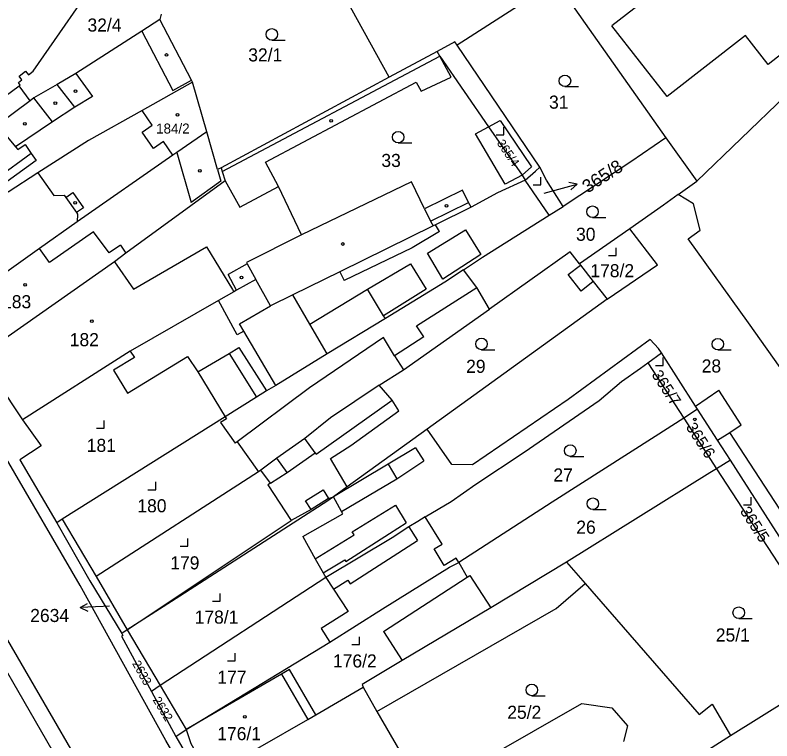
# Model space of a CAD drawing. Extents: x -679220 to -673243, y -1075091 to -1066557.
# Drawn here: x -676424.2 to -676325.9, y -1071473.6 to -1071379.2 of the extents above; entities that cross this region are included whole.
import ezdxf

# ---------------------------------------------------------------- set-up
doc = ezdxf.new("R2010")
doc.units = 0
for name, color, linetype in [('Hranice parcel', 7, 'Continuous'), ('Parcelní čísla', 7, 'Continuous'), ('Pop  PČ popisy', 7, 'Continuous'), ('Vnitřní kresba', 7, 'Continuous'), ('Značky budov', 7, 'Continuous'), ('Značky kultur', 7, 'Continuous')]:
    doc.layers.add(name, color=color, linetype=linetype)

msp = doc.modelspace()

# ---------------------------------------------------------------- linework, layer by layer
at = {"layer": 'Hranice parcel'}
for p, q in [((-676375.6, -1071387.32), (-676386.52, -1071367.51)), ((-676353.97, -1071374.9), (-676366.8, -1071383.14)), ((-676353.97, -1071374.9), (-676339.67, -1071395.17)), ((-676405.25, -1071379.12), (-676405.44, -1071379.83)), ((-676356.04, -1071398.99), (-676366.8, -1071383.14)), ((-676369.38, -1071383.97), (-676375.6, -1071387.32)), ((-676369.05, -1071384.57), (-676369.38, -1071383.97)), ((-676401.19, -1071387.96), (-676407.73, -1071391.62)), ((-676399.33, -1071394.41), (-676401.19, -1071387.96)), ((-676375.6, -1071387.32), (-676397.48, -1071399.08)), ((-676335.61, -1071400.81), (-676324.09, -1071389.73)), ((-676339.67, -1071395.17), (-676335.61, -1071400.81)), ((-676354.8, -1071405.25), (-676357.93, -1071400.67)), ((-676338.04, -1071402.56), (-676335.61, -1071400.81)), ((-676354.8, -1071405.25), (-676353, -1071404.12)), ((-676344.33, -1071407.02), (-676350.89, -1071411.57)), ((-676342.01, -1071424.42), (-676340.23, -1071423.12)), ((-676428.85, -1071423.56), (-676423.27, -1071431.83)), ((-676342.01, -1071424.42), (-676337.33, -1071431.62)), ((-676335.52, -1071430.47), (-676337.33, -1071431.62)), ((-676337.33, -1071431.62), (-676333.06, -1071438.19)), ((-676370.68, -1071433.07), (-676381.07, -1071440.55)), ((-676331.26, -1071437.07), (-676333.06, -1071438.19)), ((-676322.78, -1071450.34), (-676331.26, -1071437.07)), ((-676333.06, -1071438.19), (-676324.45, -1071451.43)), ((-676418.11, -1071444.77), (-676418.82, -1071445.22)), ((-676418.11, -1071444.77), (-676413.72, -1071452.22)), ((-676352.55, -1071450.35), (-676362.41, -1071456.29)), ((-676413.72, -1071452.22), (-676409.66, -1071459.12)), ((-676331.25, -1071472.89), (-676304.11, -1071455.79)), ((-676409.66, -1071459.12), (-676410.39, -1071459.6)), ((-676409.66, -1071459.12), (-676405.37, -1071466.39)), ((-676405.37, -1071466.39), (-676406.53, -1071467.14)), ((-676405.37, -1071466.39), (-676402.01, -1071472.1)), ((-676385.14, -1071470.18), (-676378.99, -1071466.58)), ((-676406.53, -1071467.14), (-676403.36, -1071472.99)), ((-676403.36, -1071472.99), (-676402.01, -1071472.1)), ((-676403.36, -1071472.99), (-676399.47, -1071479.69)), ((-676336.54, -1071476.22), (-676331.25, -1071472.89))]:
    msp.add_line(p, q, dxfattribs=at)
for points in [[(-676400.64, -1071480.43), (-676404.65, -1071473.51), (-676415.78, -1071453.37), (-676425.35, -1071436.91), (-676444.25, -1071404.92), (-676453.53, -1071391.57), (-676458.63, -1071385.05), (-676473.24, -1071365.27), (-676485.03, -1071348.15), (-676497.15, -1071331.02), (-676507.56, -1071316.17), (-676512.86, -1071309.51), (-676528.01, -1071291.25), (-676530.94, -1071288.81)], [(-676422.28, -1071390.36), (-676423.72, -1071388.42), (-676423.59, -1071388.34), (-676423.8, -1071388.01), (-676423.35, -1071387.66), (-676423.72, -1071387.19), (-676422.88, -1071386.53), (-676422.51, -1071387.01), (-676421.9, -1071386.53), (-676412.51, -1071372.96), (-676412.22, -1071369.94)], [(-676405.44, -1071379.83), (-676407.76, -1071381.32), (-676416.34, -1071386.83), (-676418.78, -1071388.25), (-676421.81, -1071390.01), (-676422.28, -1071390.36)], [(-676401.19, -1071387.96), (-676401.33, -1071387.69), (-676405.44, -1071379.83)], [(-676366.8, -1071383.14), (-676367.08, -1071382.73), (-676369.38, -1071383.97)], [(-676364.98, -1071404.22), (-676365.3, -1071403.58), (-676366.08, -1071401.98), (-676371.02, -1071404.4), (-676372.73, -1071400.89), (-676387.01, -1071407.78), (-676390.02, -1071401.51), (-676391.7, -1071398.35), (-676372.1, -1071387.94), (-676371.46, -1071389.13), (-676367.56, -1071387.29), (-676369.05, -1071384.57)], [(-676369.05, -1071384.57), (-676362.7, -1071393.75), (-676358.33, -1071400.06), (-676357.93, -1071400.67)], [(-676422.28, -1071390.36), (-676426.57, -1071393.54), (-676426.89, -1071393.01), (-676428.7, -1071394.19), (-676428.53, -1071394.46), (-676431.27, -1071396.25), (-676431.1, -1071396.49), (-676442.06, -1071404.02)], [(-676407.73, -1071391.62), (-676414.71, -1071395.53), (-676421.27, -1071399.74), (-676425.14, -1071402.23), (-676425.2, -1071402.15), (-676426.23, -1071402.93), (-676437.23, -1071411.28)], [(-676403.73, -1071397.46), (-676404.95, -1071395.68), (-676406.27, -1071396.59), (-676407.75, -1071394.44), (-676406.42, -1071393.53), (-676407.73, -1071391.62)], [(-676399.33, -1071394.41), (-676403.21, -1071397.1), (-676403.73, -1071397.46)], [(-676397.48, -1071399.08), (-676397.92, -1071399.31), (-676399.33, -1071394.41)], [(-676339.67, -1071395.17), (-676344.21, -1071398.31), (-676353, -1071404.12)], [(-676462.44, -1071396.87), (-676454.68, -1071408.62), (-676448.67, -1071419.37), (-676435.44, -1071442.2), (-676426.52, -1071458.32), (-676409.82, -1071487.07)], [(-676403.73, -1071397.46), (-676416.18, -1071406.1), (-676421.07, -1071409.59), (-676432.77, -1071417.89)], [(-676397.48, -1071399.08), (-676397.34, -1071399.57), (-676396.93, -1071400.78), (-676409.85, -1071410.2), (-676411.33, -1071411.29), (-676428.85, -1071423.56)], [(-676357.93, -1071400.67), (-676356.59, -1071399.5), (-676356.04, -1071398.99)], [(-676353, -1071404.12), (-676355.16, -1071400.69), (-676356.04, -1071398.99)], [(-676357.93, -1071400.67), (-676361.52, -1071402.34), (-676364.98, -1071404.22)], [(-676338.04, -1071402.56), (-676339.97, -1071403.95), (-676344.33, -1071407.02)], [(-676310.52, -1071445.83), (-676311.76, -1071443.94), (-676320.88, -1071430.55), (-676328.92, -1071419.24), (-676336.73, -1071408.33), (-676335.2, -1071407.2), (-676336.07, -1071403.78), (-676338.04, -1071402.56)], [(-676364.98, -1071404.22), (-676369.61, -1071406.49), (-676369.92, -1071406.64), (-676382.05, -1071412.59), (-676388.16, -1071415.59), (-676391.06, -1071417.01), (-676392.94, -1071413.59), (-676395.45, -1071414.97), (-676395.81, -1071415.19), (-676397.82, -1071416.34), (-676409.27, -1071422.92), (-676423.27, -1071431.83)], [(-676365.97, -1071412.34), (-676363.49, -1071410.71), (-676354.8, -1071405.25)], [(-676347.3, -1071416.16), (-676340.72, -1071411.69), (-676344.33, -1071407.02)], [(-676350.89, -1071411.57), (-676352.09, -1071410.02), (-676362.56, -1071417.45)], [(-676350.89, -1071411.57), (-676350.76, -1071411.73), (-676349.09, -1071413.86), (-676347.3, -1071416.16)], [(-676365.97, -1071412.34), (-676368.39, -1071413.93), (-676376.1, -1071418.69), (-676383.7, -1071423.27), (-676390.37, -1071427.37), (-676391.56, -1071428.09), (-676392.88, -1071428.91), (-676396.94, -1071431.43), (-676418.11, -1071444.77)], [(-676362.56, -1071417.45), (-676364.21, -1071414.65), (-676365.97, -1071412.34)], [(-676347.3, -1071416.16), (-676364.61, -1071428.7), (-676370.68, -1071433.07)], [(-676376.94, -1071427.32), (-676373.77, -1071425.36), (-676362.56, -1071417.45)], [(-676340.23, -1071423.12), (-676340.61, -1071422.59), (-676341.69, -1071421.39), (-676352.36, -1071429.18), (-676364.78, -1071437.68), (-676367.49, -1071437.63), (-676370.68, -1071433.07)], [(-676335.52, -1071430.47), (-676335.78, -1071430.06), (-676340.23, -1071423.12)], [(-676370.94, -1071444.46), (-676367.56, -1071442.45), (-676364.37, -1071440.21), (-676358.09, -1071436.03), (-676348.34, -1071429.31), (-676345.43, -1071426.84), (-676342.94, -1071425.11), (-676342.01, -1071424.42)], [(-676376.94, -1071427.32), (-676383.24, -1071431.6), (-676386.58, -1071434.25), (-676390.21, -1071436.82), (-676392.3, -1071438.38), (-676392.62, -1071438.58), (-676413.72, -1071452.22)], [(-676381.07, -1071440.55), (-676383.23, -1071436.85), (-676380.62, -1071435.19), (-676374.36, -1071430.68), (-676375.24, -1071429.29), (-676376.94, -1071427.32)], [(-676331.26, -1071437.07), (-676332.92, -1071434.5), (-676335.52, -1071430.47)], [(-676423.27, -1071431.83), (-676420.85, -1071435.21), (-676423.62, -1071437.06), (-676418.82, -1071445.22)], [(-676337.33, -1071431.62), (-676341.05, -1071433.99), (-676354.44, -1071442.53), (-676366.58, -1071450.38)], [(-676333.06, -1071438.19), (-676333.94, -1071438.73), (-676352.55, -1071450.35)], [(-676381.07, -1071440.55), (-676382.86, -1071441.83), (-676383.58, -1071442.35), (-676402.84, -1071454.75), (-676409.66, -1071459.12)], [(-676370.94, -1071444.46), (-676371.9, -1071445.04), (-676373.05, -1071445.76), (-676375.24, -1071447.16), (-676383.85, -1071452.35), (-676405.37, -1071466.39)], [(-676366.58, -1071450.38), (-676366.92, -1071449.82), (-676368.48, -1071450.78), (-676369.78, -1071448.61), (-676368.71, -1071447.98), (-676370.94, -1071444.46)], [(-676418.82, -1071445.22), (-676414.55, -1071452.76), (-676410.39, -1071459.6)], [(-676402.01, -1071472.1), (-676383.34, -1071460.74), (-676376.5, -1071456.41), (-676367.76, -1071450.99), (-676366.58, -1071450.38)], [(-676366.58, -1071450.38), (-676365.49, -1071452.28), (-676365.15, -1071452.07), (-676362.41, -1071456.29)], [(-676352.55, -1071450.35), (-676350.15, -1071453.1), (-676335.33, -1071470.14), (-676333.64, -1071468.78), (-676331.25, -1071472.89)], [(-676412.43, -1071486.72), (-676414.93, -1071482.28), (-676415.03, -1071482.35), (-676428.2, -1071459.64), (-676428.02, -1071459.53), (-676429.93, -1071456.15)], [(-676362.41, -1071456.29), (-676373.91, -1071463.13), (-676379.15, -1071466.25), (-676378.99, -1071466.58)], [(-676410.39, -1071459.6), (-676410.23, -1071459.88), (-676410.4, -1071459.97), (-676406.53, -1071467.14)], [(-676385.14, -1071470.18), (-676388.57, -1071464.31), (-676389.61, -1071464.91), (-676402.01, -1071472.1)], [(-676378.99, -1071466.58), (-676377.24, -1071469.73), (-676366.23, -1071488.72), (-676363.99, -1071492.38), (-676379.37, -1071501.39)], [(-676398.57, -1071477.91), (-676386.18, -1071470.78), (-676385.14, -1071470.18)], [(-676402.01, -1071472.1), (-676401.39, -1071473.93), (-676399.87, -1071476.56), (-676398.57, -1071477.91)]]:
    msp.add_lwpolyline(points, dxfattribs=at)
at = {"layer": 'Pop  PČ popisy'}
for p, q in [((-676354.06, -1071401.99), (-676351.161, -1071401.213)), ((-676351.161, -1071401.213), (-676352.258, -1071400.989)), ((-676351.161, -1071401.213), (-676351.999, -1071401.956)), ((-676355.46, -1071402.37), (-676354.06, -1071401.99)), ((-676415.807, -1071456.247), (-676414.833, -1071455.695)), ((-676412.81, -1071456.09), (-676415.807, -1071456.247)), ((-676415.807, -1071456.247), (-676414.781, -1071456.695)), ((-676411.97, -1071456.05), (-676412.81, -1071456.09))]:
    msp.add_line(p, q, dxfattribs=at)
at = {"layer": 'Vnitřní kresba'}
for p, q in [((-676330.49, -1071368.09), (-676346.67, -1071380.62)), ((-676315.45, -1071377.14), (-676326.35, -1071385.64)), ((-676339.48, -1071389.83), (-676346.67, -1071380.62)), ((-676407.76, -1071381.32), (-676403.73, -1071389.03)), ((-676329.29, -1071381.87), (-676339.48, -1071389.83)), ((-676326.35, -1071385.64), (-676329.29, -1071381.87)), ((-676397.34, -1071399.57), (-676369.05, -1071384.57)), ((-676416.34, -1071386.83), (-676414.17, -1071389.82)), ((-676403.73, -1071389.03), (-676401.33, -1071387.69)), ((-676427.81, -1071391.46), (-676423.72, -1071388.42)), ((-676416.48, -1071391.19), (-676418.78, -1071388.25)), ((-676419.37, -1071393.12), (-676421.81, -1071390.01)), ((-676414.17, -1071389.82), (-676416.48, -1071391.19)), ((-676416.48, -1071391.19), (-676419.37, -1071393.12)), ((-676362.7, -1071393.75), (-676361.2, -1071392.95)), ((-676361.2, -1071392.95), (-676357.1, -1071398.98)), ((-676426.57, -1071393.54), (-676424.19, -1071396.35)), ((-676419.37, -1071393.12), (-676424.19, -1071396.35)), ((-676364.4, -1071394.65), (-676362.7, -1071393.75)), ((-676360.53, -1071401.19), (-676364.4, -1071394.65)), ((-676424.19, -1071396.35), (-676423.9, -1071396.69)), ((-676423.9, -1071396.69), (-676422.93, -1071396.04)), ((-676422.93, -1071396.04), (-676422.14, -1071397.24)), ((-676422.14, -1071397.24), (-676427.22, -1071400.92)), ((-676422.14, -1071397.24), (-676421.5, -1071398.12)), ((-676403.21, -1071397.1), (-676401.34, -1071403.6)), ((-676421.5, -1071398.12), (-676426.94, -1071402.06)), ((-676421.27, -1071399.74), (-676419.2, -1071402.69)), ((-676397.92, -1071399.31), (-676397.5, -1071400.8)), ((-676357.1, -1071398.98), (-676358.33, -1071400.06)), ((-676397.5, -1071400.8), (-676401.34, -1071403.6)), ((-676396.93, -1071400.78), (-676395.05, -1071404.18)), ((-676358.33, -1071400.06), (-676360.53, -1071401.19)), ((-676395.05, -1071404.18), (-676390.02, -1071401.51)), ((-676419.2, -1071402.69), (-676417.85, -1071402.66)), ((-676417.85, -1071402.66), (-676417.65, -1071402.95)), ((-676417.65, -1071402.95), (-676416.75, -1071402.31)), ((-676416.75, -1071402.31), (-676415.37, -1071404.28)), ((-676417.65, -1071402.95), (-676416.27, -1071404.91)), ((-676370.24, -1071406), (-676365.3, -1071403.58)), ((-676415.37, -1071404.28), (-676416.27, -1071404.91)), ((-676371.02, -1071404.4), (-676370.24, -1071406)), ((-676416.27, -1071404.91), (-676416.13, -1071405.11)), ((-676416.13, -1071405.11), (-676416.18, -1071406.1)), ((-676370.24, -1071406), (-676369.92, -1071406.64)), ((-676369.08, -1071407.38), (-676369.61, -1071406.49)), ((-676414.06, -1071407.39), (-676419.77, -1071411.39)), ((-676412, -1071410.15), (-676414.06, -1071407.39)), ((-676369.08, -1071407.38), (-676372.63, -1071409.47)), ((-676370.64, -1071410.17), (-676365.68, -1071407.13)), ((-676365.68, -1071407.13), (-676363.7, -1071410.36)), ((-676387.01, -1071407.78), (-676394.16, -1071411.38)), ((-676419.77, -1071411.39), (-676421.07, -1071409.59)), ((-676410.56, -1071409.12), (-676412, -1071410.15)), ((-676410.56, -1071409.12), (-676409.85, -1071410.2)), ((-676408.84, -1071414.84), (-676399.36, -1071409.35)), ((-676399.36, -1071409.35), (-676395.98, -1071414.91)), ((-676372.63, -1071409.47), (-676381.48, -1071413.74)), ((-676368.63, -1071413.54), (-676370.64, -1071410.17)), ((-676363.7, -1071410.36), (-676368.63, -1071413.54)), ((-676411.33, -1071411.29), (-676408.84, -1071414.84)), ((-676394.06, -1071411.56), (-676396.57, -1071412.94)), ((-676394.16, -1071411.38), (-676394.06, -1071411.56)), ((-676394.06, -1071411.56), (-676392.94, -1071413.59)), ((-676378.45, -1071414.88), (-676372.85, -1071411.55)), ((-676372.85, -1071411.55), (-676370.79, -1071414.88)), ((-676382.05, -1071412.59), (-676381.48, -1071413.74)), ((-676352.35, -1071412.96), (-676350.76, -1071411.73)), ((-676395.45, -1071414.97), (-676396.57, -1071412.94)), ((-676350.68, -1071415.1), (-676352.35, -1071412.96)), ((-676349.09, -1071413.86), (-676350.68, -1071415.1)), ((-676395.98, -1071414.91), (-676395.81, -1071415.19)), ((-676385.95, -1071419.4), (-676388.16, -1071415.59)), ((-676385.95, -1071419.4), (-676378.45, -1071414.88)), ((-676376.34, -1071418.31), (-676378.45, -1071414.88)), ((-676370.79, -1071414.88), (-676376.34, -1071418.31)), ((-676372.07, -1071419.61), (-676364.21, -1071414.65)), ((-676395.36, -1071420.79), (-676397.82, -1071416.34)), ((-676395.08, -1071419.35), (-676391.06, -1071417.01)), ((-676376.1, -1071418.69), (-676376.34, -1071418.31)), ((-676394.51, -1071420.32), (-676395.08, -1071419.35)), ((-676383.7, -1071423.27), (-676385.95, -1071419.4)), ((-676394.51, -1071420.32), (-676395.36, -1071420.79)), ((-676390.37, -1071427.37), (-676394.51, -1071420.32)), ((-676371.13, -1071421.07), (-676372.07, -1071419.61)), ((-676376.37, -1071421.13), (-676385.96, -1071427.7)), ((-676374.91, -1071423.51), (-676376.37, -1071421.13)), ((-676371.13, -1071421.07), (-676374.91, -1071423.51)), ((-676396.44, -1071423.21), (-676395.17, -1071422.46)), ((-676395.17, -1071422.46), (-676391.56, -1071428.09)), ((-676409.27, -1071422.92), (-676408.73, -1071423.76)), ((-676400.5, -1071425.62), (-676396.44, -1071423.21)), ((-676396.44, -1071423.21), (-676392.88, -1071428.91)), ((-676408.73, -1071423.76), (-676411.44, -1071425.4)), ((-676409.64, -1071428.38), (-676401.84, -1071423.59)), ((-676401.84, -1071423.59), (-676400.5, -1071425.62)), ((-676374.91, -1071423.51), (-676373.77, -1071425.36)), ((-676411.44, -1071425.4), (-676409.64, -1071428.38)), ((-676400.5, -1071425.62), (-676396.94, -1071431.43)), ((-676385.96, -1071427.7), (-676395.37, -1071434.68)), ((-676335.78, -1071430.06), (-676332.77, -1071427.99)), ((-676329.84, -1071432.5), (-676332.77, -1071427.99)), ((-676385.13, -1071436.29), (-676375.24, -1071429.29)), ((-676396.77, -1071431.7), (-676397.53, -1071432.18)), ((-676397.53, -1071432.18), (-676395.63, -1071434.87)), ((-676396.94, -1071431.43), (-676396.77, -1071431.7)), ((-676331.34, -1071433.48), (-676329.84, -1071432.5)), ((-676385.25, -1071436.13), (-676386.58, -1071434.25)), ((-676332.92, -1071434.5), (-676331.34, -1071433.48)), ((-676318.09, -1071453.86), (-676331.34, -1071433.48)), ((-676395.37, -1071434.68), (-676395.63, -1071434.87)), ((-676395.37, -1071434.68), (-676392.62, -1071438.58)), ((-676388.88, -1071438.7), (-676385.25, -1071436.13)), ((-676385.25, -1071436.13), (-676385.13, -1071436.29)), ((-676372.21, -1071435.47), (-676375.77, -1071437.62)), ((-676372.21, -1071435.47), (-676371.1, -1071437.15)), ((-676388.88, -1071438.7), (-676390.21, -1071436.82)), ((-676374.61, -1071439.53), (-676371.1, -1071437.15)), ((-676375.77, -1071437.62), (-676382.86, -1071441.83)), ((-676375.77, -1071437.62), (-676374.61, -1071439.53)), ((-676391.03, -1071440.06), (-676392.3, -1071438.38)), ((-676391.03, -1071440.06), (-676388.88, -1071438.7)), ((-676391.03, -1071440.06), (-676391.41, -1071440.31)), ((-676381.8, -1071443.77), (-676374.61, -1071439.53)), ((-676391.41, -1071440.31), (-676388.35, -1071444.94)), ((-676386.48, -1071442.35), (-676384.22, -1071440.92)), ((-676384.22, -1071440.92), (-676383.49, -1071442.07)), ((-676383.49, -1071442.07), (-676385.76, -1071443.5)), ((-676383.49, -1071442.07), (-676382.86, -1071441.83)), ((-676381.8, -1071443.77), (-676382.86, -1071441.83)), ((-676385.76, -1071443.5), (-676386.48, -1071442.35)), ((-676380.44, -1071446.38), (-676374.81, -1071442.92)), ((-676374.81, -1071442.92), (-676373.4, -1071445.21)), ((-676385.76, -1071443.5), (-676388.35, -1071444.94)), ((-676386.84, -1071447.02), (-676381.66, -1071444.04)), ((-676381.66, -1071444.04), (-676381.8, -1071443.77)), ((-676409.66, -1071459.12), (-676388.35, -1071444.94)), ((-676375.59, -1071446.61), (-676373.4, -1071445.21)), ((-676373.05, -1071445.76), (-676371.93, -1071447.51)), ((-676386.84, -1071447.02), (-676385.23, -1071449.9)), ((-676385.23, -1071449.9), (-676380.18, -1071446.8)), ((-676381.25, -1071450.24), (-676375.59, -1071446.61)), ((-676380.18, -1071446.8), (-676380.44, -1071446.38)), ((-676380.7, -1071453.14), (-676371.93, -1071447.51)), ((-676385.23, -1071449.9), (-676384.19, -1071451.74)), ((-676384.19, -1071451.74), (-676381.38, -1071450.02)), ((-676381.38, -1071450.02), (-676381.25, -1071450.24)), ((-676384.19, -1071451.74), (-676383.85, -1071452.35)), ((-676383.85, -1071452.35), (-676382.85, -1071453.85)), ((-676382.85, -1071453.85), (-676381, -1071452.66)), ((-676381, -1071452.66), (-676380.7, -1071453.14)), ((-676376.36, -1071459.34), (-676365.49, -1071452.28)), ((-676382.85, -1071453.85), (-676380.95, -1071456.77)), ((-676353.92, -1071456.38), (-676350.15, -1071453.1)), ((-676380.95, -1071456.77), (-676384.45, -1071458.98)), ((-676377.24, -1071469.73), (-676353.92, -1071456.38)), ((-676384.45, -1071458.98), (-676383.34, -1071460.74)), ((-676376.36, -1071459.34), (-676373.91, -1071463.13)), ((-676389.61, -1071464.91), (-676386.18, -1071470.78)), ((-676368.6, -1071478.99), (-676350.58, -1071468.73)), ((-676350.58, -1071468.73), (-676346.69, -1071469.26)), ((-676346.69, -1071469.26), (-676344.65, -1071471.61)), ((-676344.65, -1071471.61), (-676345.14, -1071473.63))]:
    msp.add_line(p, q, dxfattribs=at)
at = {"layer": 'Značky budov'}
for centre in [(-676404.567, -1071384.419), (-676416.397, -1071389.129), (-676419.017, -1071390.669), (-676403.137, -1071392.189), (-676383.147, -1071392.969), (-676422.977, -1071393.359), (-676400.217, -1071399.469), (-676416.447, -1071403.649), (-676368.157, -1071404.029), (-676381.637, -1071408.989), (-676394.807, -1071413.329), (-676422.957, -1071414.309), (-676414.287, -1071419.029), (-676335.897, -1071431.779), (-676394.377, -1071470.449)]:
    msp.add_circle(centre, 0.175, dxfattribs=at)
at = {"layer": 'Značky kultur'}
for p, q in [((-676390.873, -1071382.49), (-676389.123, -1071382.49)), ((-676352.773, -1071388.53), (-676351.023, -1071388.53)), ((-676360.7, -1071394.79), (-676360.7, -1071393.79)), ((-676361.701, -1071394.79), (-676360.7, -1071394.79)), ((-676374.443, -1071395.86), (-676372.693, -1071395.86)), ((-676355.92, -1071401.29), (-676355.92, -1071400.29)), ((-676356.921, -1071401.29), (-676355.92, -1071401.29)), ((-676349.193, -1071405.54), (-676347.443, -1071405.54)), ((-676346.09, -1071410.5), (-676346.09, -1071409.5)), ((-676347.091, -1071410.5), (-676346.09, -1071410.5)), ((-676363.613, -1071422.73), (-676361.863, -1071422.73)), ((-676332.903, -1071422.76), (-676331.153, -1071422.76)), ((-676339.98, -1071424.76), (-676339.98, -1071423.76)), ((-676340.981, -1071424.76), (-676339.98, -1071424.76)), ((-676412.65, -1071432.91), (-676412.65, -1071431.91)), ((-676413.651, -1071432.91), (-676412.65, -1071432.91)), ((-676352.073, -1071436.59), (-676350.323, -1071436.59)), ((-676405.97, -1071440.92), (-676405.97, -1071439.92)), ((-676406.971, -1071440.92), (-676405.97, -1071440.92)), ((-676328.55, -1071442.91), (-676328.55, -1071441.91)), ((-676329.551, -1071442.91), (-676328.55, -1071442.91)), ((-676349.143, -1071443.49), (-676347.393, -1071443.49)), ((-676401.78, -1071448.25), (-676401.78, -1071447.25)), ((-676402.781, -1071448.25), (-676401.78, -1071448.25)), ((-676397.59, -1071455.4), (-676397.59, -1071454.4)), ((-676398.591, -1071455.4), (-676397.59, -1071455.4)), ((-676330.183, -1071457.66), (-676328.433, -1071457.66)), ((-676379.48, -1071461.04), (-676379.48, -1071460.04)), ((-676380.481, -1071461.04), (-676379.48, -1071461.04)), ((-676395.62, -1071463.17), (-676395.62, -1071462.17)), ((-676396.621, -1071463.17), (-676395.62, -1071463.17)), ((-676357.073, -1071467.7), (-676355.323, -1071467.7))]:
    msp.add_line(p, q, dxfattribs=at)
for centre in [(-676390.873, -1071381.74), (-676352.773, -1071387.78), (-676374.443, -1071395.11), (-676349.193, -1071404.79), (-676363.613, -1071421.98), (-676332.903, -1071422.01), (-676352.073, -1071435.84), (-676349.143, -1071442.74), (-676330.183, -1071456.91), (-676357.073, -1071466.95)]:
    msp.add_circle(centre, 0.75, dxfattribs=at)

# ---------------------------------------------------------------- texts
at = {"layer": 'Parcelní čísla'}
for s, height, p in [('32/4', 1.7, (-676414.839, -1071381.38)), ('32/1', 1.7, (-676393.939, -1071385.259)), ('31', 1.7, (-676354.836, -1071391.4)), ('184/2', 1.3, (-676405.912, -1071394.63)), ('33', 1.7, (-676376.636, -1071398.979)), ('30', 1.7, (-676351.326, -1071408.57)), ('178/2', 1.7, (-676349.468, -1071413.31)), ('183', 1.7, (-676425.945, -1071417.34)), ('182', 1.7, (-676417.145, -1071422.269)), ('29', 1.7, (-676365.616, -1071425.739)), ('28', 1.7, (-676334.996, -1071425.69)), ('181', 1.7, (-676414.935, -1071436.009)), ('27', 1.7, (-676354.276, -1071439.86)), ('180', 1.7, (-676408.355, -1071443.86)), ('26', 1.7, (-676351.296, -1071446.64)), ('179', 1.7, (-676404.075, -1071451.279)), ('2634', 1.7, (-676422.284, -1071458.12)), ('178/1', 1.7, (-676400.908, -1071458.33)), ('25/1', 1.7, (-676333.159, -1071460.66)), ('176/2', 1.7, (-676382.928, -1071464.029)), ('177', 1.7, (-676397.965, -1071466.15)), ('25/2', 1.7, (-676360.269, -1071470.7)), ('176/1', 1.7, (-676397.968, -1071473.479))]:
    msp.add_text(s, height=height, dxfattribs=at).set_placement(p)
for s, height, rotation, p in [('365/4', 1.14, 304, (-676361.682, -1071395.878)), ('365/8', 1.7, 33, (-676349.827, -1071402.442)), ('365/7', 1.5, 303, (-676341.574, -1071425.967)), ('365/6', 1.5, 303, (-676337.114, -1071432.787)), ('365/5', 1.5, 303, (-676330.074, -1071443.717)), ('2633', 1.139, 299, (-676409.064, -1071463.503)), ('2632', 1.139, 301, (-676406.394, -1071468.245))]:
    msp.add_text(s, height=height, rotation=rotation, dxfattribs=at).set_placement(p)

doc.saveas('drawing.dxf')
